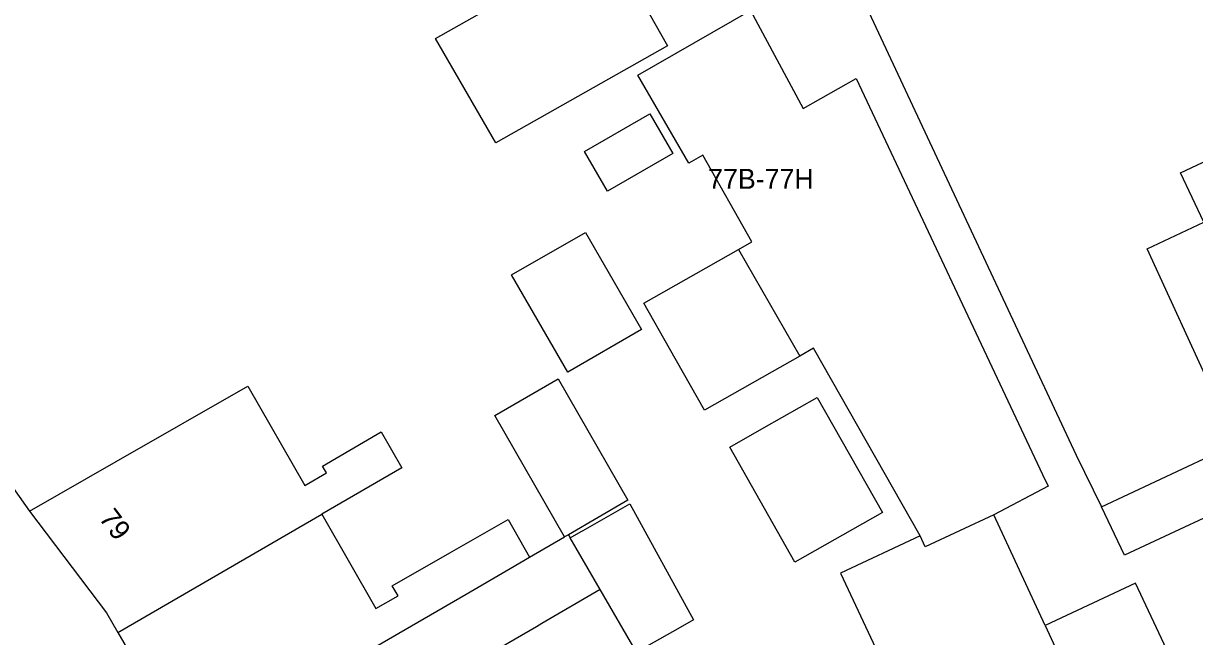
# Model space of a CAD drawing. Extents: x 160379 to 161131, y 383940 to 384849.
# Drawn here: x 160827 to 160885.5, y 384299.1 to 384329.7 of the extents above; entities that cross this region are included whole.
import ezdxf

# ---------------------------------------------------------------- set-up
doc = ezdxf.new("R2010")
doc.units = 0
for name, color, linetype in [('IMGEO_Pand', 7, 'Continuous'), ('IMGEO_Pand_nummerreeks', 7, 'Continuous'), ('IMGEO_Voetpad_open', 7, 'Continuous')]:
    doc.layers.add(name, color=color, linetype=linetype)

msp = doc.modelspace()

# ---------------------------------------------------------------- linework, layer by layer
at = {"layer": 'IMGEO_Pand'}
for points in [[(160859.166, 384328.605), (160850.584, 384323.747), (160847.57, 384328.96), (160856.2, 384333.846), (160859.166, 384328.605)], [(160869.552, 384333.952), (160869.614, 384333.842), (160868.003, 384332.928), (160879.612, 384308.123), (160880.879, 384305.549)], [(160862.713, 384318.413), (160863.392, 384318.798), (160860.932, 384323.132), (160860.229, 384322.727), (160857.687, 384327.133), (160863.311, 384330.365), (160865.949, 384325.463), (160868.606, 384326.971), (160877.921, 384307.163), (160878.206, 384306.581), (160875.492, 384305.147)], [(160887.621, 384308.713), (160883.161, 384318.448), (160885.991, 384319.778), (160884.821, 384322.257), (160894.752, 384326.912), (160899.528, 384316.291), (160903.131, 384318.283), (160904.474, 384315.855), (160903.305, 384315.209), (160903.953, 384314.036), (160907.519, 384315.662)], [(160859.439, 384323.219), (160856.166, 384321.331), (160855.02, 384323.317), (160858.293, 384325.205), (160859.439, 384323.219)], [(160857.875, 384314.41), (160854.182, 384312.278), (160851.373, 384317.144), (160855.071, 384319.267), (160857.875, 384314.41)], [(160865.783, 384313.085), (160861.017, 384310.38), (160859.265, 384313.466), (160857.982, 384315.727), (160862.713, 384318.413)], [(160862.713, 384318.413), (160865.783, 384313.085)], [(160871.796, 384304.095), (160866.472, 384313.476), (160865.783, 384313.085)], [(160854.023, 384304.041), (160850.531, 384310.119), (160853.701, 384311.94), (160857.185, 384305.874), (160854.215, 384304.152)], [(160827.264, 384305.335), (160831.604, 384307.819), (160838.184, 384311.586), (160841.027, 384306.62), (160842.115, 384307.243), (160841.919, 384307.586), (160844.844, 384309.289), (160845.885, 384307.502), (160841.889, 384305.175)], [(160869.921, 384305.266), (160865.543, 384302.781), (160862.283, 384308.527), (160864.007, 384309.505), (160866.66, 384311.011), (160869.921, 384305.266)], [(160880.879, 384305.549), (160887.621, 384308.713)], [(160887.621, 384308.713), (160888.741, 384306.269), (160882.026, 384303.126), (160880.879, 384305.549)], [(160827.264, 384305.335), (160831.111, 384300.243), (160831.684, 384299.256)], [(160854.304, 384303.998), (160854.855, 384304.311), (160854.943, 384304.361), (160857.29, 384305.693), (160860.462, 384299.897), (160859.794, 384299.517), (160858.116, 384298.565), (160857.619, 384298.283), (160855.809, 384301.404)], [(160831.684, 384299.256), (160841.889, 384305.175)], [(160841.889, 384305.175), (160844.587, 384300.462), (160845.693, 384301.095), (160845.403, 384301.602), (160848.284, 384303.251), (160851.193, 384304.916), (160852.275, 384303.027)], [(160875.492, 384305.147), (160872.053, 384303.538), (160871.796, 384304.095)], [(160878.051, 384299.608), (160875.492, 384305.147)], [(160854.215, 384304.152), (160854.023, 384304.041)], [(160854.215, 384304.152), (160854.304, 384303.998)], [(160852.275, 384303.027), (160854.023, 384304.041)], [(160855.809, 384301.404), (160854.304, 384303.998)], [(160871.796, 384304.095), (160867.817, 384302.233), (160872.082, 384293.118), (160876.917, 384295.381), (160878.459, 384292.087), (160877.274, 384291.533), (160879.326, 384287.147), (160880.086, 384287.503), (160881.536, 384284.406), (160878.988, 384283.201), (160880.874, 384279.167), (160883.014, 384274.647)], [(160835.229, 384293.141), (160849.095, 384301.183), (160851.295, 384302.459), (160852.275, 384303.027)], [(160855.809, 384301.404), (160852.889, 384299.71), (160852.609, 384299.547), (160845.79, 384295.593), (160846.905, 384293.532), (160847.439, 384292.544), (160847.535, 384292.366)], [(160886.354, 384293.679), (160882.574, 384301.732), (160878.051, 384299.608)], [(160878.051, 384299.608), (160879.455, 384296.569), (160881.833, 384291.504)], [(160831.684, 384299.256), (160835.229, 384293.141)]]:
    msp.add_lwpolyline(points, dxfattribs=at)
at = {"layer": 'IMGEO_Voetpad_open'}
msp.add_lwpolyline([(160803.961, 384333.818), (160807.286, 384329.584), (160806.969, 384329.33), (160807.38, 384328.806), (160807.698, 384329.059), (160810.129, 384325.962), (160809.812, 384325.71), (160810.233, 384325.182), (160810.55, 384325.434), (160823.97, 384308.474), (160823.653, 384308.221), (160824.106, 384307.637), (160824.656, 384308.075), (160824.527, 384308.24), (160824.985, 384308.54), (160827.264, 384305.335)], dxfattribs=at)

# ---------------------------------------------------------------- texts
at = {"layer": 'IMGEO_Pand_nummerreeks'}
msp.add_text('77B-77H', height=1, dxfattribs=at).set_placement((160861.2, 384321.449))
msp.add_text('79', height=1, rotation=307.07016, dxfattribs=at).set_placement((160830.7, 384304.968))

doc.saveas('drawing.dxf')
